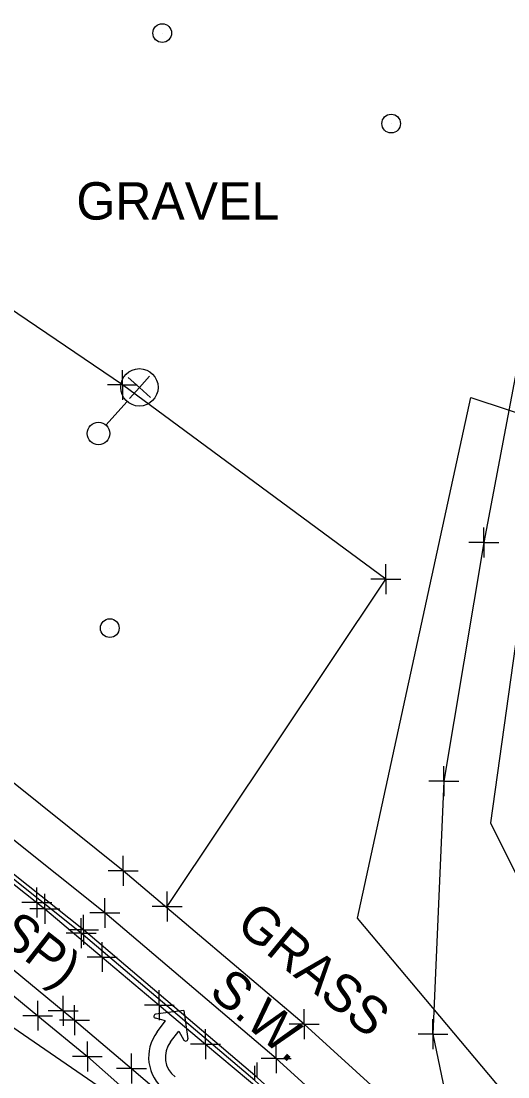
# Model space of a CAD drawing. Extents: x 0 to 1944463, y 0 to 420651.
# Drawn here: x 1942983.1 to 1943048.2, y 417728.5 to 417869.6 of the extents above; entities that cross this region are included whole.
import ezdxf

# ---------------------------------------------------------------- set-up
doc = ezdxf.new("R2010")
doc.units = 0
for name, color, linetype in [('SUR - DRG - Storm Sewer', 7, 'Continuous'), ('SUR - DTM - Breaklines', 7, 'Continuous'), ('SUR - DTM - Breaklines - Points - Locators', 7, 'Continuous'), ('SUR - DTM - Spot Points - Locators', 7, 'Continuous'), ('SUR - TR-CTRL - Pavement Marking', 7, 'Continuous'), ('SUR - TR-CTRL - Pavement Marking - Points - Locators', 7, 'Continuous'), ('SUR - TRAN - Features', 7, 'Continuous'), ('SUR - TRAN - Features - Points - Locators', 7, 'Continuous'), ('SUR - TRAN - Features Text', 7, 'Continuous'), ('SUR - UTL - Electric (Lighting)', 7, 'Continuous'), ('SUR - UTL - Electric (Lighting) - Points - Locators', 7, 'Continuous'), ('SUR - VEG - Features', 7, 'Continuous'), ('SUR - VEG - Features Text', 7, 'Continuous')]:
    doc.layers.add(name, color=color, linetype=linetype)

msp = doc.modelspace()

# ---------------------------------------------------------------- linework, layer by layer
at = {"layer": 'SUR - DRG - Storm Sewer'}
msp.add_lwpolyline([(1942946.03, 417759.83), (1943172.9, 417604.06)], dxfattribs=at)
at = {"layer": 'SUR - DTM - Breaklines'}
for points in [[(1943051.42, 417833.76), (1943045, 417799.92), (1943039.65, 417768.04), (1943038.19, 417734.22), (1943040.9, 417721.16), (1943045.18, 417714.04)], [(1943113.82, 417618.75), (1943099.31, 417635.96), (1943090.01, 417648.72), (1943077.23, 417667.86), (1943069.19, 417677.24), (1943048.74, 417697.34), (1943014.67, 417728.44), (1942991.45, 417748.17), (1942972.69, 417763.04), (1942938.86, 417788.28), (1942937.55, 417790.23), (1942937.46, 417791.64), (1942938.04, 417793.1)]]:
    msp.add_lwpolyline(points, dxfattribs=at)
at = {"layer": 'SUR - DTM - Breaklines - Points - Locators'}
for p, q in [((1943045, 417799.92), (1943045, 417801.92)), ((1943045, 417799.92), (1943043, 417799.92)), ((1943045, 417799.92), (1943047, 417799.92)), ((1943045, 417799.92), (1943045, 417797.92)), ((1943039.65, 417768.04), (1943039.65, 417770.04)), ((1943039.65, 417768.04), (1943037.65, 417768.04)), ((1943039.65, 417768.04), (1943041.65, 417768.04)), ((1943039.65, 417768.04), (1943039.65, 417766.04)), ((1942991.45, 417748.17), (1942991.45, 417750.17)), ((1942991.45, 417748.17), (1942989.45, 417748.17)), ((1942991.45, 417748.17), (1942993.45, 417748.17)), ((1942991.45, 417748.17), (1942991.45, 417746.17)), ((1943038.19, 417734.22), (1943038.19, 417736.22)), ((1943038.19, 417734.22), (1943036.19, 417734.22)), ((1943038.19, 417734.22), (1943040.19, 417734.22)), ((1943038.19, 417734.22), (1943038.19, 417732.22)), ((1943014.67, 417728.44), (1943014.67, 417730.44))]:
    msp.add_line(p, q, dxfattribs=at)
at = {"layer": 'SUR - DTM - Spot Points - Locators'}
for p, q in [((1943002, 417867.97), (1943002, 417867.97)), ((1943032.61, 417855.87), (1943032.61, 417855.87)), ((1942994.99, 417788.46), (1942994.99, 417788.46))]:
    msp.add_line(p, q, dxfattribs=at)
for centre in [(1943001.99, 417867.98), (1943032.6, 417855.88), (1942994.98, 417788.47)]:
    msp.add_circle(centre, 1.25, dxfattribs=at)
at = {"layer": 'SUR - TR-CTRL - Pavement Marking'}
for p, q in [((1943002.42, 417735.98), (1943001.08, 417736.34)), ((1943002.42, 417735.98), (1943001.08, 417736.34)), ((1943004.89, 417737.39), (1943001.11, 417736.88)), ((1943004.89, 417737.39), (1943001.11, 417736.88)), ((1943004.89, 417737.39), (1943005.4, 417733.61)), ((1943004.89, 417737.39), (1943005.4, 417733.61)), ((1943001.31, 417734.53), (1943002.42, 417735.98)), ((1943001.31, 417734.53), (1943002.42, 417735.98)), ((1943003.08, 417733.18), (1943004.19, 417734.64)), ((1943003.08, 417733.18), (1943004.19, 417734.64)), ((1943004.19, 417734.64), (1943004.89, 417733.44)), ((1943004.19, 417734.64), (1943004.89, 417733.44))]:
    msp.add_line(p, q, dxfattribs=at)
for points in [[(1942891.09, 417819.1), (1942899.5, 417813.69), (1942907.9, 417808.28), (1942911.66, 417805.86), (1942919.91, 417800.21), (1942928.15, 417794.55), (1942928.31, 417794.44), (1942936.46, 417788.64), (1942944.61, 417782.85), (1942947.69, 417780.65), (1942955.66, 417774.62), (1942963.64, 417768.59), (1942969.49, 417764.16), (1942977.36, 417757.99), (1942985.22, 417751.81), (1942986.3, 417750.97), (1942993.95, 417744.53), (1943001.6, 417738.09), (1943007.77, 417732.89), (1943015.42, 417726.45)], [(1942888.59, 417807.46), (1942896.95, 417801.97), (1942905.31, 417796.48), (1942910.26, 417793.23), (1942918.46, 417787.5), (1942926.65, 417781.77), (1942931.27, 417778.54), (1942939.32, 417772.61), (1942947.38, 417766.68), (1942952.5, 417762.91), (1942960.4, 417756.78), (1942968.29, 417750.64), (1942969.89, 417749.4), (1942977.62, 417743.05), (1942985.34, 417736.69), (1942991.98, 417731.23), (1942999.47, 417724.61), (1943006.95, 417717.98), (1943010.26, 417715.06), (1943017.62, 417708.29), (1943023.19, 417703.18), (1943030.4, 417696.26), (1943037.62, 417689.34), (1943043.71, 417683.49)]]:
    msp.add_lwpolyline(points, dxfattribs=at)
for centre, radius, start, end in [((1943001.15, 417736.61), 0.278, 97.6959, 255.1442), ((1943001.15, 417736.61), 0.278, 97.6959, 255.1442), ((1943005.73, 417731.16), 5.56, 142.6959, 232.6959), ((1943005.73, 417731.16), 5.56, 142.6959, 232.6959), ((1943005.13, 417733.58), 0.278, 210.2027, 7.6959), ((1943005.13, 417733.58), 0.278, 210.2027, 7.6959), ((1943005.73, 417731.16), 3.33, 142.6959, 232.6959), ((1943005.73, 417731.16), 3.33, 142.6959, 232.6959)]:
    msp.add_arc(centre, radius, start, end, dxfattribs=at)
at = {"layer": 'SUR - TR-CTRL - Pavement Marking - Points - Locators'}
for p, q in [((1942985.22, 417751.81), (1942985.22, 417753.81)), ((1942985.22, 417751.81), (1942983.22, 417751.81)), ((1942985.22, 417751.81), (1942987.22, 417751.81)), ((1942985.22, 417751.81), (1942985.22, 417749.81)), ((1942986.3, 417750.97), (1942986.3, 417752.97)), ((1942986.3, 417750.97), (1942984.3, 417750.97)), ((1942986.3, 417750.97), (1942988.3, 417750.97)), ((1942986.3, 417750.97), (1942986.3, 417748.97)), ((1942993.95, 417744.53), (1942993.95, 417746.53)), ((1942993.95, 417744.53), (1942991.95, 417744.53)), ((1942993.95, 417744.53), (1942995.95, 417744.53)), ((1942993.95, 417744.53), (1942993.95, 417742.53)), ((1943001.6, 417738.09), (1943001.6, 417740.09)), ((1942985.34, 417736.69), (1942985.34, 417738.69)), ((1943001.6, 417738.09), (1942999.6, 417738.09)), ((1943001.6, 417738.09), (1943003.6, 417738.09)), ((1943001.6, 417738.09), (1943001.6, 417736.09)), ((1942985.34, 417736.69), (1942983.34, 417736.69)), ((1942985.34, 417736.69), (1942987.34, 417736.69)), ((1942985.34, 417736.69), (1942985.34, 417734.69)), ((1943007.77, 417732.89), (1943007.77, 417734.89)), ((1942991.98, 417731.23), (1942991.98, 417733.23)), ((1943007.77, 417732.89), (1943005.77, 417732.89)), ((1943007.77, 417732.89), (1943009.77, 417732.89)), ((1943007.77, 417732.89), (1943007.77, 417730.89)), ((1942991.98, 417731.23), (1942989.98, 417731.23)), ((1942991.98, 417731.23), (1942993.98, 417731.23)), ((1942991.98, 417731.23), (1942991.98, 417729.23))]:
    msp.add_line(p, q, dxfattribs=at)
at = {"layer": 'SUR - TRAN - Features'}
for p, q in [((1942988.74, 417737.34), (1942988.74, 417739.34)), ((1942990.26, 417736.09), (1942990.26, 417738.09)), ((1942988.74, 417737.34), (1942986.74, 417737.34)), ((1942990.26, 417736.09), (1942988.26, 417736.09)), ((1942988.74, 417737.34), (1942990.74, 417737.34)), ((1942988.74, 417737.34), (1942988.74, 417735.34)), ((1942990.26, 417736.09), (1942992.26, 417736.09)), ((1942990.26, 417736.09), (1942990.26, 417734.09)), ((1942997.88, 417729.62), (1942997.88, 417731.62)), ((1942997.88, 417729.62), (1942995.88, 417729.62)), ((1942997.88, 417729.62), (1942999.88, 417729.62)), ((1942997.88, 417729.62), (1942997.88, 417727.62))]:
    msp.add_line(p, q, dxfattribs=at)
for points in [[(1943114.83, 417624.9), (1943103.45, 417639.13), (1943095.3, 417651.48), (1943083.43, 417672.65), (1943076.72, 417682.25), (1943055.25, 417704.39), (1943020.97, 417735.54), (1942996.78, 417756.05), (1942978.45, 417770.7), (1942923.48, 417810.42), (1942907.46, 417821.14), (1942884.28, 417835.76), (1942865.83, 417846.65), (1942848.31, 417856.51), (1942835.5, 417863.86), (1942826.29, 417870.82), (1942818.4, 417877.86), (1942796.29, 417899.44), (1942790.86, 417907.34), (1942782.32, 417924.54), (1942774.78, 417947.78), (1942772.79, 417958.55), (1942771.55, 417970.78), (1942773.59, 418011.21)], [(1943002.66, 417751.27), (1943031.88, 417795), (1942996.66, 417820.96), (1942952.15, 417851.11), (1942954.1, 417883.23)], [(1942886.41, 417812.09), (1942894.2, 417807.16), (1942902.52, 417801.6), (1942910.01, 417796.6), (1942918.23, 417790.91), (1942924.51, 417786.57), (1942932.64, 417780.75), (1942939.68, 417775.72), (1942947.7, 417769.74), (1942955.72, 417763.77), (1942960.12, 417760.5), (1942967.95, 417754.28), (1942973.29, 417750.04), (1942981.02, 417743.69), (1942988.74, 417737.34), (1942990.26, 417736.09), (1942997.88, 417729.62), (1943005.5, 417723.14)], [(1943113.53, 417618.28), (1943099.02, 417635.52), (1943089.67, 417648.29), (1943076.8, 417667.52), (1943068.85, 417676.9), (1943048.28, 417697.02), (1943014.35, 417728.01), (1942991.14, 417747.72), (1942972.35, 417762.67), (1942938.61, 417787.8), (1942937.09, 417790.01), (1942936.96, 417791.7), (1942937.62, 417793.34)], [(1943077.32, 417667.96), (1943078.68, 417669.1), (1943071.98, 417678.84), (1943051.42, 417699.93), (1943017.22, 417730.99), (1942994.3, 417750.41), (1942974.8, 417765.98), (1942938.17, 417793.08)]]:
    msp.add_lwpolyline(points, dxfattribs=at)
at = {"layer": 'SUR - TRAN - Features - Points - Locators'}
for p, q in [((1942996.66, 417820.96), (1942996.66, 417822.96)), ((1942996.66, 417820.96), (1942994.66, 417820.96)), ((1942996.66, 417820.96), (1942998.66, 417820.96)), ((1942996.66, 417820.96), (1942996.66, 417818.96)), ((1943031.88, 417795), (1943031.88, 417797)), ((1943031.88, 417795), (1943029.88, 417795)), ((1943031.88, 417795), (1943033.88, 417795)), ((1943031.88, 417795), (1943031.88, 417793)), ((1942996.78, 417756.05), (1942996.78, 417758.05)), ((1942996.78, 417756.05), (1942994.78, 417756.05)), ((1942996.78, 417756.05), (1942998.78, 417756.05)), ((1942996.78, 417756.05), (1942996.78, 417754.05)), ((1943002.66, 417751.27), (1943002.66, 417753.27)), ((1942994.3, 417750.41), (1942994.3, 417752.41)), ((1942994.3, 417750.41), (1942992.3, 417750.41)), ((1942994.3, 417750.41), (1942996.3, 417750.41)), ((1942994.3, 417750.41), (1942994.3, 417748.41)), ((1943002.66, 417751.27), (1943000.66, 417751.27)), ((1943002.66, 417751.27), (1943004.66, 417751.27)), ((1943002.66, 417751.27), (1943002.66, 417749.27)), ((1942991.14, 417747.72), (1942991.14, 417749.72)), ((1942991.14, 417747.72), (1942989.14, 417747.72)), ((1942991.14, 417747.72), (1942993.14, 417747.72)), ((1942991.14, 417747.72), (1942991.14, 417745.72)), ((1943020.97, 417735.54), (1943020.97, 417737.54)), ((1943020.97, 417735.54), (1943018.97, 417735.54)), ((1943020.97, 417735.54), (1943022.97, 417735.54)), ((1943020.97, 417735.54), (1943020.97, 417733.54)), ((1943017.22, 417730.99), (1943017.22, 417732.99)), ((1943017.22, 417730.99), (1943015.22, 417730.99)), ((1943017.22, 417730.99), (1943019.22, 417730.99)), ((1943017.22, 417730.99), (1943017.22, 417728.99)), ((1943014.35, 417728.01), (1943014.35, 417730.01))]:
    msp.add_line(p, q, dxfattribs=at)
at = {"layer": 'SUR - UTL - Electric (Lighting)'}
msp.add_line((1942994.46, 417815.59), (1942997.28, 417818.77), dxfattribs=at)
for centre, radius in [((1942998.94, 417820.64), 2.5), ((1942993.47, 417814.47), 1.5)]:
    msp.add_circle(centre, radius, dxfattribs=at)
at = {"layer": 'SUR - UTL - Electric (Lighting) - Points - Locators'}
for q in [(1943000.27, 417822.12), (1942997.45, 417821.95), (1942997.62, 417819.13), (1943000.44, 417819.3)]:
    msp.add_line((1942998.94, 417820.63), q, dxfattribs=at)
at = {"layer": 'SUR - VEG - Features'}
msp.add_lwpolyline([(1943106.62, 417683.09), (1943098.58, 417653.35), (1943082.42, 417685.1), (1943028.09, 417749.73), (1943043.24, 417819.27), (1943053.36, 417815.96), (1943045.9, 417762.47), (1943062.65, 417728.88)], close=True, dxfattribs=at)

# ---------------------------------------------------------------- texts
at = {"layer": 'SUR - TRAN - Features Text'}
for s, rotation, p in [('GRAVEL', 360, (1942990.51, 417843.05)), ('BIKE PATH (ASP)', 321.945, (1942945.55, 417773.86)), ('S.W.', 319.7263, (1943008.06, 417739.58))]:
    msp.add_text(s, height=5, rotation=rotation, dxfattribs=at).set_placement(p)
at = {"layer": 'SUR - VEG - Features Text'}
msp.add_text('GRASS', height=5, rotation=320.543, dxfattribs=at).set_placement((1943011.64, 417748.43))

doc.saveas('drawing.dxf')
